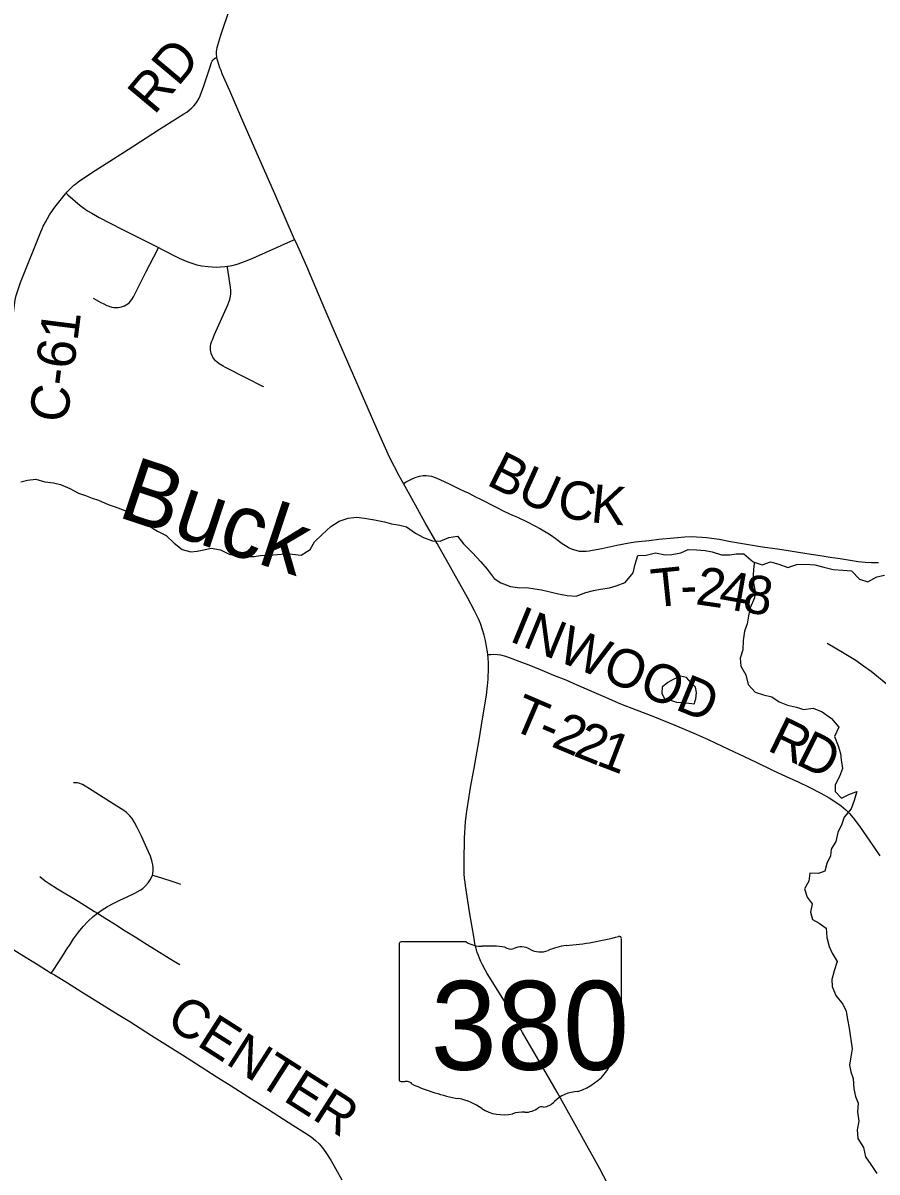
# Model space of a CAD drawing. Extents: x -1.4 to 35.4, y 0 to 22.
# Drawn here: x 3.257 to 4.523, y 16.946 to 18.65 of the extents above; entities that cross this region are included whole.
import ezdxf

# ---------------------------------------------------------------- set-up
doc = ezdxf.new("R2010")
doc.units = 0
for name, color, linetype in [('GM_X_County_Road', 7, 'Continuous'), ('GM_X_County_Road_Text', 7, 'Continuous'), ('GM_X_Minor_Lake', 7, 'Continuous'), ('GM_X_Minor_River', 7, 'Continuous'), ('GM_X_Minor_River_Text', 7, 'Continuous'), ('GM_X_State_Location', 7, 'Continuous'), ('GM_X_State_Route', 7, 'Continuous'), ('GM_X_State_Shield', 7, 'Continuous'), ('GM_X_Township_Road', 7, 'Continuous'), ('GM_X_Township_Road_Text', 7, 'Continuous')]:
    doc.layers.add(name, color=color, linetype=linetype)

msp = doc.modelspace()

# ---------------------------------------------------------------- linework, layer by layer
at = {"layer": 'GM_X_County_Road'}
for points in [[(3.321, 18.3975), (3.3222, 18.3988), (3.3254, 18.4024), (3.329, 18.4059), (3.3327, 18.4093), (3.3353, 18.4113), (3.3391, 18.414), (3.3589, 18.4274), (3.4132, 18.4624), (3.4582, 18.4912), (3.4955, 18.5148), (3.4998, 18.5177), (3.5041, 18.5208), (3.5076, 18.5237), (3.5104, 18.5268), (3.5133, 18.5306), (3.5154, 18.5335), (3.5177, 18.5372), (3.5198, 18.5419), (3.5253, 18.5565), (3.5336, 18.5817), (3.5367, 18.5911), (3.5375, 18.5932), (3.5387, 18.5948), (3.5404, 18.5966), (3.5424, 18.5979), (3.5444, 18.5987)], [(3.224, 18.0669), (3.2354, 18.1531), (3.2371, 18.1685), (3.24, 18.1963), (3.243, 18.2193), (3.2444, 18.2311), (3.2457, 18.2392), (3.2471, 18.2457), (3.2488, 18.2517), (3.2536, 18.2651), (3.2835, 18.34), (3.2855, 18.3444), (3.2872, 18.3486), (3.2904, 18.3545), (3.2934, 18.3599), (3.2966, 18.3651), (3.2998, 18.3702), (3.3031, 18.3748), (3.3084, 18.3818), (3.32, 18.3962), (3.321, 18.3975)], [(3.024, 17.4127), (3.0433, 17.4012), (3.0796, 17.3784), (3.1262, 17.3488), (3.1915, 17.3079), (3.2236, 17.2877), (3.2552, 17.268), (3.2795, 17.2529), (3.2991, 17.241)], [(3.2991, 17.241), (3.304, 17.2381), (3.323, 17.2264), (3.3451, 17.2125), (3.3983, 17.1794), (3.4153, 17.169), (3.4477, 17.1483), (3.4751, 17.1311), (3.4935, 17.1196), (3.5145, 17.1063), (3.5437, 17.0874), (3.5658, 17.0735), (3.592, 17.0568), (3.6193, 17.0396), (3.6361, 17.0289), (3.657, 17.0155), (3.6743, 17.0045), (3.6841, 16.998), (3.6909, 16.9927), (3.6962, 16.9876), (3.701, 16.982), (3.706, 16.975), (3.7133, 16.9635), (3.7204, 16.9512), (3.7297, 16.9343)]]:
    msp.add_lwpolyline(points, dxfattribs=at)
at = {"layer": 'GM_X_Minor_Lake'}
for points in [[(4.2209, 17.676), (4.2129, 17.6716), (4.2044, 17.665), (4.2038, 17.6559), (4.2082, 17.6467), (4.2181, 17.6453), (4.2256, 17.6425), (4.2351, 17.6423), (4.2442, 17.641), (4.2525, 17.6401), (4.2531, 17.643)], [(4.2531, 17.643), (4.2542, 17.6477), (4.2555, 17.6571), (4.2541, 17.6651), (4.2474, 17.6713), (4.2404, 17.6791), (4.2317, 17.6812), (4.2209, 17.676)]]:
    msp.add_lwpolyline(points, dxfattribs=at)
at = {"layer": 'GM_X_Minor_River'}
for points in [[(3.254, 17.9694), (3.264, 17.9719), (3.2761, 17.9732), (3.2893, 17.9695), (3.3026, 17.9677), (3.3128, 17.9656), (3.3264, 17.9593), (3.3395, 17.9526), (3.3497, 17.9489), (3.3595, 17.9453), (3.3693, 17.9421), (3.3836, 17.9357), (3.3938, 17.9321), (3.4081, 17.9269), (3.4183, 17.9221), (3.4303, 17.9147), (3.443, 17.9046), (3.4565, 17.8963), (3.4693, 17.89), (3.4812, 17.8783), (3.4931, 17.869), (3.506, 17.8657), (3.5155, 17.8667), (3.5254, 17.8687), (3.5361, 17.8708), (3.5501, 17.8686), (3.5625, 17.8623), (3.5738, 17.8594), (3.5863, 17.8584), (3.5996, 17.8585), (3.6091, 17.8599), (3.6221, 17.8607), (3.6346, 17.8616), (3.6456, 17.8626), (3.6566, 17.862), (3.6695, 17.8606), (3.6826, 17.869), (3.6893, 17.8803), (3.7005, 17.8915), (3.7136, 17.903), (3.726, 17.9111), (3.7389, 17.9154), (3.7515, 17.917), (3.7632, 17.9153), (3.778, 17.9131), (3.7928, 17.9098), (3.8033, 17.9073), (3.8158, 17.9051), (3.8256, 17.9027), (3.8391, 17.8933), (3.8508, 17.887), (3.8643, 17.8818), (3.8753, 17.8812), (3.8884, 17.8866), (3.9013, 17.889), (3.9102, 17.8774), (3.9236, 17.8639), (3.9355, 17.8507), (3.9451, 17.8399), (3.9555, 17.826), (3.9656, 17.8194), (3.9796, 17.8141), (3.9936, 17.812), (4.0034, 17.8125), (4.0156, 17.8108), (4.0258, 17.8091), (4.0507, 17.8032), (4.0636, 17.8007), (4.0768, 17.7997), (4.0914, 17.8051), (4.1025, 17.8083)], [(4.1025, 17.8083), (4.1131, 17.81), (4.1265, 17.8124), (4.1364, 17.8152), (4.1498, 17.8203), (4.1614, 17.8345), (4.1647, 17.8473), (4.1684, 17.8602), (4.1806, 17.8607), (4.1947, 17.8642), (4.2087, 17.8609), (4.2186, 17.8614), (4.2319, 17.8642), (4.243, 17.8689), (4.2552, 17.8687), (4.268, 17.8677), (4.2786, 17.8656), (4.2926, 17.8611), (4.3047, 17.8612), (4.3143, 17.8626), (4.3253, 17.8624), (4.3391, 17.8507), (4.3527, 17.8462), (4.3649, 17.8506), (4.3774, 17.8473), (4.3909, 17.8424), (4.4039, 17.8467), (4.4172, 17.8472), (4.4309, 17.8462), (4.4441, 17.8429), (4.4581, 17.8392), (4.4721, 17.8386), (4.485, 17.8372), (4.4969, 17.8251), (4.5094, 17.8211), (4.5228, 17.8284), (4.5342, 17.8309)], [(4.3413, 17.85), (4.3401, 17.8446), (4.3391, 17.8317), (4.34, 17.8191), (4.3424, 17.8066), (4.3414, 17.7971), (4.3347, 17.7824), (4.3326, 17.7707), (4.3304, 17.7586), (4.3264, 17.748), (4.3246, 17.734), (4.324, 17.72), (4.3199, 17.7079), (4.3212, 17.6961), (4.3285, 17.683), (4.3321, 17.6689), (4.3421, 17.6577), (4.3545, 17.6533), (4.367, 17.6507), (4.3779, 17.6433), (4.3903, 17.6381), (4.4035, 17.6352), (4.4137, 17.6316), (4.4282, 17.6339), (4.4414, 17.6284), (4.4556, 17.6182), (4.4663, 17.6058), (4.46, 17.5919), (4.4654, 17.5778), (4.4686, 17.5667), (4.4696, 17.5572), (4.4716, 17.5442), (4.4672, 17.5325), (4.4608, 17.5201), (4.461, 17.5102), (4.4703, 17.5002), (4.4811, 17.5057), (4.4929, 17.5104), (4.4892, 17.4968), (4.4848, 17.4843), (4.4743, 17.472), (4.4707, 17.4618), (4.4648, 17.4494), (4.4618, 17.4362), (4.4551, 17.4245), (4.4542, 17.4147), (4.4487, 17.4034), (4.4458, 17.3921), (4.4362, 17.3888), (4.4233, 17.3891), (4.4219, 17.377), (4.4153, 17.3657), (4.4196, 17.3535), (4.427, 17.3438), (4.4241, 17.3313), (4.4273, 17.3203), (4.437, 17.3151), (4.4475, 17.3073), (4.4487, 17.2936), (4.4519, 17.2803), (4.4566, 17.2703), (4.464, 17.258), (4.4592, 17.2444), (4.4559, 17.2316), (4.4564, 17.2209), (4.4619, 17.2079), (4.4722, 17.1948), (4.477, 17.1845), (4.479, 17.1723), (4.4814, 17.1593), (4.4831, 17.1486), (4.4844, 17.1391), (4.4861, 17.1285), (4.484, 17.1167), (4.4822, 17.1042), (4.4839, 17.0943), (4.4875, 17.0844), (4.4887, 17.0692), (4.4911, 17.0577), (4.4951, 17.0481), (4.4941, 17.0353), (4.4961, 17.0212), (4.4936, 17.0083), (4.4945, 16.9954), (4.5029, 16.9823), (4.5057, 16.9686), (4.5138, 16.957), (4.5227, 16.9439)]]:
    msp.add_lwpolyline(points, dxfattribs=at)
at = {"layer": 'GM_X_State_Route'}
msp.add_lwpolyline([(4.1232, 16.9298), (4.1122, 16.9506), (4.0878, 16.994), (4.049, 17.0641), (4.0238, 17.1076), (3.9977, 17.1528), (3.9732, 17.1953), (3.9449, 17.2405), (3.942, 17.2455), (3.9381, 17.253), (3.9357, 17.2582), (3.9337, 17.2629), (3.9321, 17.2671), (3.9305, 17.2715), (3.9293, 17.2756), (3.9279, 17.2806), (3.9269, 17.2848), (3.9256, 17.2921), (3.9222, 17.3118), (3.9191, 17.3315), (3.9129, 17.3707), (3.9124, 17.3751), (3.9116, 17.3817), (3.9112, 17.3881), (3.9109, 17.4068), (3.9117, 17.441), (3.9132, 17.4658), (3.9139, 17.4729), (3.915, 17.4812), (3.9159, 17.4876), (3.9168, 17.4935), (3.9205, 17.516), (3.9256, 17.5449), (3.9332, 17.587), (3.9382, 17.6177), (3.9441, 17.6532), (3.9458, 17.6667), (3.9466, 17.6766), (3.9473, 17.6933), (3.947, 17.701), (3.9466, 17.7081), (3.946, 17.7131), (3.9455, 17.7171), (3.9442, 17.7252), (3.9424, 17.7339), (3.9406, 17.7419), (3.9384, 17.7499), (3.9351, 17.7592), (3.9322, 17.7662), (3.9294, 17.7723), (3.9264, 17.7781), (3.9159, 17.798), (3.8709, 17.878), (3.8534, 17.9088), (3.8334, 17.9446), (3.821, 17.967), (3.8148, 17.9783), (3.8006, 18.006), (3.7822, 18.0468), (3.7471, 18.1277), (3.717, 18.1966), (3.7008, 18.2349), (3.6912, 18.2572), (3.6776, 18.2885), (3.6623, 18.3231), (3.6598, 18.3286), (3.6302, 18.3965), (3.6064, 18.4512), (3.5816, 18.5075), (3.5637, 18.5492), (3.5526, 18.5746), (3.5507, 18.5793), (3.5491, 18.5835), (3.5474, 18.588), (3.5457, 18.5929), (3.5448, 18.5963), (3.5444, 18.5987), (3.5443, 18.5997), (3.544, 18.6034), (3.5442, 18.6074), (3.5444, 18.6105), (3.5449, 18.6132), (3.5457, 18.6167), (3.5504, 18.6316), (3.5643, 18.6728)], dxfattribs=at)
at = {"layer": 'GM_X_State_Shield'}
for p, q in [((3.8145, 17.2835), (3.8145, 17.0834)), ((3.9143, 17.287), (3.8177, 17.287)), ((4.1441, 17.1873), (4.1441, 17.2919)), ((4.144, 17.1873), (4.1441, 17.1873))]:
    msp.add_line(p, q, dxfattribs=at)
for centre, major_axis, start_param, end_param in [((4.0267, 17.5598), (0.3495, 0), 4.814394, 5.042369), ((4.1404, 17.2924), (0.00367, 0), 6.141152, 7.989035), ((3.8183, 17.284), (0.00382, 0), 1.712693, 3.28349), ((3.9372, 17.3102), (0.037, 0), 4.042523, 4.731795), ((3.9495, 17.1746), (0.133, 0), 1.404758, 1.657858), ((3.9797, 17.285), (0.0107, 0), 3.836095, 5.185415), ((3.9954, 17.2619), (0.0222, 0), 0.950623, 2.079405), ((4.0713, 17.2259), (0.0703, 0), 1.699011, 2.107814), ((4.0241, 17.2936), (0.0267, 0), 4.081561, 5.145723), ((4.1432, 17.1796), (0.00568, 0), 1.883978, 3.671073), ((4.1071, 17.1663), (0.0341, 0), 5.934695, 6.695948), ((4.1402, 17.1869), (0.00393, 0), 5.05454, 6.418171), ((4.0462, 17.1301), (0.0874, 0), 5.101752, 6.440018), ((4.1572, 17.1435), (0.0248, 0), 2.387724, 3.262537), ((3.8183, 17.083), (0.00385, 0), 3.00124, 4.508301), ((3.8189, 17.1035), (0.0294, 0), 4.665946, 4.897461), ((3.8249, 17.0719), (0.0106, 0), 0.519207, 1.627899), ((3.9587, 17.2517), (0.2524, 0), 4.195997, 4.488961), ((4.0831, 17.0272), (0.0479, 0), 1.647645, 2.488434), ((3.8835, 16.9935), (0.079, 0), 0.823519, 1.323587), ((3.9689, 17.0709), (0.0501, 0), 4.026481, 4.996735), ((4.0015, 17.0559), (0.0267, 0), 4.691044, 5.507374), ((4.0257, 17.0365), (0.00752, 0), 1.147584, 2.315152), ((4.0224, 17.064), (0.0282, 0), 4.937069, 5.64225), ((3.9978, 17.0017), (0.0412, 0), 1.495662, 1.94098)]:
    msp.add_ellipse(centre, major_axis=major_axis, ratio=0.8, start_param=start_param, end_param=end_param, dxfattribs=at)
at = {"layer": 'GM_X_Township_Road'}
for points in [[(3.321, 18.3975), (3.3237, 18.395), (3.342, 18.3792), (3.3473, 18.3751), (3.353, 18.3711), (3.3591, 18.3675), (3.37, 18.3613), (3.4038, 18.3442), (3.4404, 18.3259), (3.4582, 18.3167)], [(3.3614, 18.2418), (3.3725, 18.2355), (3.3768, 18.2333), (3.3815, 18.231), (3.3834, 18.2302), (3.3859, 18.2293), (3.3887, 18.2286), (3.3918, 18.2281), (3.395, 18.2279), (3.3983, 18.2281), (3.4014, 18.2285), (3.4045, 18.2292), (3.4075, 18.2304), (3.4101, 18.2317), (3.4125, 18.2333), (3.4146, 18.235), (3.4167, 18.2372), (3.4186, 18.2396), (3.421, 18.2435), (3.4394, 18.2801), (3.4571, 18.3144), (3.4582, 18.3167)], [(3.4582, 18.3167), (3.4625, 18.3145), (3.4884, 18.3012), (3.4956, 18.2981), (3.5017, 18.2955), (3.5074, 18.2935), (3.515, 18.2912), (3.5222, 18.2898), (3.5314, 18.2885), (3.5376, 18.288), (3.5436, 18.2877), (3.5501, 18.288), (3.5565, 18.2885), (3.5602, 18.289)], [(3.5602, 18.289), (3.5614, 18.2891), (3.567, 18.2902), (3.5744, 18.2923), (3.5816, 18.2946), (3.5893, 18.2976), (3.5976, 18.3011), (3.6586, 18.328), (3.6598, 18.3286)], [(3.6139, 18.1102), (3.6128, 18.1107), (3.5896, 18.1225), (3.5575, 18.1389), (3.5537, 18.1409), (3.5479, 18.1444), (3.5449, 18.1467), (3.5424, 18.1489), (3.5408, 18.1509), (3.5396, 18.1526), (3.5387, 18.154), (3.5377, 18.156), (3.5367, 18.1585), (3.5362, 18.1603), (3.5357, 18.1622), (3.5352, 18.1652), (3.5351, 18.1679), (3.5352, 18.1705), (3.5357, 18.1737), (3.5367, 18.1769), (3.5379, 18.18), (3.541, 18.1878), (3.5609, 18.232), (3.5637, 18.2397), (3.5644, 18.2422), (3.5648, 18.2448), (3.5652, 18.2479), (3.5653, 18.2529), (3.5649, 18.2579), (3.5604, 18.2871), (3.5602, 18.289)], [(3.821, 17.967), (3.825, 17.9692), (3.8291, 17.9714), (3.833, 17.9732), (3.8383, 17.9756), (3.8446, 17.9776), (3.8501, 17.9786), (3.8545, 17.9789), (3.8589, 17.9784), (3.8626, 17.9776), (3.8682, 17.976), (3.8752, 17.9729), (3.889, 17.9666), (3.9045, 17.9587), (3.9111, 17.9557), (3.9169, 17.9528), (3.9233, 17.9497), (3.9279, 17.9472), (3.9341, 17.9439), (3.9583, 17.9317), (3.9698, 17.9259), (3.976, 17.9231), (3.9828, 17.9201), (3.99, 17.9168), (4.0052, 17.9096), (4.024, 17.8998), (4.0352, 17.8933), (4.0406, 17.8897), (4.0461, 17.8859), (4.0524, 17.8809), (4.0563, 17.8781), (4.061, 17.8751), (4.0667, 17.8716), (4.0711, 17.8696), (4.0763, 17.8678), (4.0816, 17.8667), (4.0865, 17.8664), (4.092, 17.8667), (4.0965, 17.8671), (4.101, 17.8678), (4.1151, 17.8707), (4.1371, 17.8753), (4.1557, 17.879), (4.1647, 17.8803), (4.1745, 17.8815), (4.1853, 17.8826), (4.1996, 17.8842), (4.2218, 17.8865), (4.2327, 17.8874), (4.2382, 17.8878), (4.2496, 17.8881), (4.2553, 17.888), (4.2632, 17.8874), (4.27, 17.8868), (4.2892, 17.8842), (4.3057, 17.8811), (4.3326, 17.8762), (4.353, 17.873), (4.379, 17.8695), (4.4187, 17.8631), (4.4386, 17.8599), (4.4534, 17.8578), (4.4681, 17.8555), (4.4952, 17.8513), (4.5052, 17.8504), (4.5149, 17.8496), (4.5252, 17.8499)], [(4.5879, 17.6268), (4.5716, 17.6407), (4.5443, 17.6632), (4.514, 17.6879), (4.5031, 17.6961), (4.4914, 17.7042), (4.4741, 17.715), (4.4585, 17.7241), (4.4488, 17.7297)], [(3.946, 17.7131), (3.9507, 17.7135), (3.955, 17.7138), (3.9603, 17.7135), (3.965, 17.7126), (3.9722, 17.7108), (3.9817, 17.7074), (3.9921, 17.7036), (4.0094, 17.6969), (4.0295, 17.6885), (4.0435, 17.6829), (4.0616, 17.6755), (4.0782, 17.6685), (4.0918, 17.6625), (4.1214, 17.6497), (4.1428, 17.6404), (4.1658, 17.6315), (4.1905, 17.6221), (4.2255, 17.6077), (4.2547, 17.5954), (4.2728, 17.5873), (4.2935, 17.5774), (4.3188, 17.5655), (4.3429, 17.554), (4.3681, 17.542), (4.3884, 17.5325), (4.407, 17.5239), (4.4215, 17.5169), (4.4397, 17.5077), (4.4521, 17.5007), (4.462, 17.4945), (4.47, 17.4887), (4.4766, 17.4831), (4.4823, 17.4775), (4.4878, 17.4709), (4.4967, 17.459), (4.5122, 17.4365), (4.5273, 17.415)], [(3.4489, 17.386), (3.4494, 17.3882), (3.4499, 17.3923), (3.45, 17.3972), (3.4495, 17.4014), (3.4488, 17.4052), (3.4481, 17.408), (3.4473, 17.4109), (3.4459, 17.4144), (3.4408, 17.4263), (3.4326, 17.4437), (3.4266, 17.4567), (3.4225, 17.4643), (3.4189, 17.47), (3.4155, 17.4743), (3.4106, 17.4789), (3.4052, 17.483), (3.3963, 17.4886), (3.3595, 17.5117), (3.3452, 17.5203), (3.3437, 17.5212), (3.3414, 17.5221), (3.3397, 17.5226), (3.3376, 17.523), (3.3357, 17.5231), (3.3319, 17.523)], [(3.2819, 17.3839), (3.29, 17.3778), (3.2962, 17.3736), (3.3084, 17.366), (3.3389, 17.3476), (3.3631, 17.3324), (3.3675, 17.3297)], [(3.3675, 17.3297), (3.3745, 17.3345), (3.3824, 17.3394), (3.3906, 17.3439), (3.4007, 17.3488), (3.4114, 17.3538), (3.423, 17.3596), (3.4306, 17.3638), (3.4346, 17.3665), (3.4387, 17.3701), (3.4427, 17.3747), (3.4458, 17.3792), (3.4479, 17.3836), (3.4489, 17.386)], [(3.4489, 17.386), (3.4545, 17.3844), (3.4763, 17.3776), (3.4851, 17.3747), (3.4906, 17.3729)], [(3.2991, 17.241), (3.3017, 17.2449), (3.3157, 17.2661), (3.3238, 17.2786), (3.3259, 17.2816), (3.3322, 17.2916), (3.3395, 17.3017), (3.3463, 17.3099), (3.3531, 17.3172), (3.3613, 17.3249), (3.3675, 17.3297)], [(3.3675, 17.3297), (3.3812, 17.321), (3.3928, 17.3137), (3.4086, 17.3037), (3.4235, 17.2947), (3.4372, 17.286), (3.4555, 17.2744), (3.4697, 17.2655), (3.4804, 17.2591), (3.4894, 17.2535)]]:
    msp.add_lwpolyline(points, dxfattribs=at)

# ---------------------------------------------------------------- texts
at = {"layer": 'GM_X_County_Road_Text'}
for s, rotation, p in [('RD', 50.0629, (3.4516, 18.5121)), ('C-61', 82.7906, (3.3225, 18.0556)), ('CENTER', 327.4598, (3.4667, 17.1641))]:
    msp.add_text(s, height=0.05682, rotation=rotation, dxfattribs=at).set_placement(p)
at = {"layer": 'GM_X_Minor_River_Text'}
msp.add_text('Buck', height=0.09469, rotation=341.5905, dxfattribs=at).set_placement((3.3953, 17.9181))
at = {"layer": 'GM_X_State_Location'}
for s in ['s', 'r']:
    msp.add_text(s, height=0.000189, dxfattribs=at).set_placement((3.9756, 17.1702))
msp.add_text('380', height=0.000189, rotation=0, dxfattribs=at).set_placement((3.9087, 17.1564))
at = {"layer": 'GM_X_State_Shield'}
msp.add_text('380', height=0.13184, dxfattribs=at).set_placement((3.8614, 17.0975))
at = {"layer": 'GM_X_Township_Road_Text'}
for s, height, rotation, p in [('B', 0.0568, 333.0649, (3.9422, 17.9661)), ('U', 0.0568, 335.8087, (3.9865, 17.9436)), ('C', 0.0568, 349.5879, (4.0463, 17.9187)), ('K', 0.0568, 354.4591, (4.0974, 17.9096)), ('T', 0.0568, 5.9431, (4.1909, 17.7828)), ('2', 0.0568, 351.635, (4.2525, 17.7881)), ('4', 0.0568, 349.9411, (4.2864, 17.7831)), ('8', 0.0568, 351.1127, (4.3219, 17.7769)), ('-', 0.0568, 2.0973, (4.2321, 17.7871)), ('INWOOD', 0.05682, 337.6226, (3.9761, 17.7339)), ('T', 0.0568, 336.8129, (3.9774, 17.6038)), ('2', 0.0568, 337.2736, (4.0384, 17.5777)), ('R', 0.0568, 334.2143, (4.3584, 17.5721)), ('-', 0.0568, 336.9276, (4.0166, 17.587)), ('2', 0.0568, 337.9346, (4.0713, 17.5639)), ('1', 0.0568, 339.0185, (4.1048, 17.5504)), ('D', 0.0568, 333.5816, (4.4003, 17.5518))]:
    msp.add_text(s, height=height, rotation=rotation, dxfattribs=at).set_placement(p)

doc.saveas('drawing.dxf')
